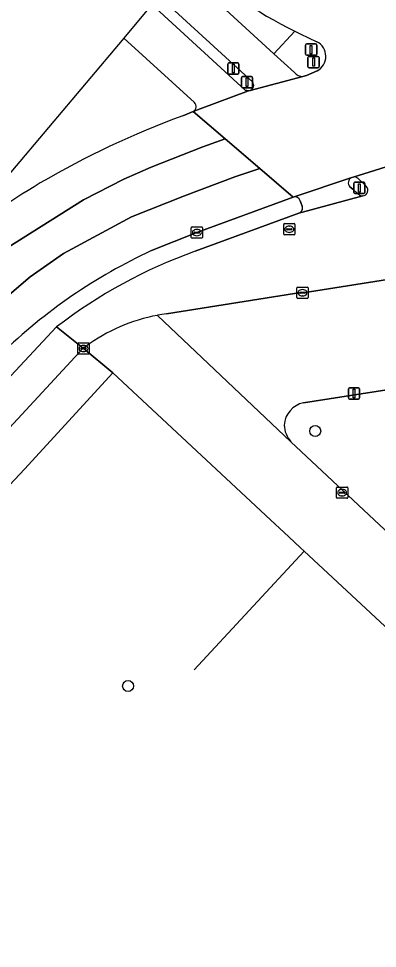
# Model space of a CAD drawing. Extents: x 159217 to 160349, y 381246 to 382172.
# Drawn here: x 160054.9 to 160086.9, y 382046 to 382128.8 of the extents above; entities that cross this region are included whole.
import ezdxf

# ---------------------------------------------------------------- set-up
doc = ezdxf.new("R2010")
doc.units = 0
for name, color, linetype in [('IMGEO_Berm_groen', 7, 'Continuous'), ('IMGEO_Boom', 7, 'Continuous'), ('IMGEO_Drukknoppaal', 7, 'Continuous'), ('IMGEO_Erf', 7, 'Continuous'), ('IMGEO_Fietspad_gesloten', 7, 'Continuous'), ('IMGEO_Hek', 7, 'Continuous'), ('IMGEO_Kolk', 7, 'Continuous'), ('IMGEO_Lichtmast', 7, 'Continuous'), ('IMGEO_Rijbaan_regionaal_gesloten', 7, 'Continuous'), ('IMGEO_Rioolput', 7, 'Continuous'), ('IMGEO_Verkeerseiland_gesloten', 7, 'Continuous'), ('IMGEO_Verkeerseiland_groen', 7, 'Continuous'), ('IMGEO_Verkeersregelinstallatiepaal', 7, 'Continuous'), ('IMGEO_Voetpad_gesloten', 7, 'Continuous'), ('IMGEO_Voetpad_open', 7, 'Continuous')]:
    doc.layers.add(name, color=color, linetype=linetype)

msp = doc.modelspace()

# ---------------------------------------------------------------- linework, layer by layer
at = {"layer": 'IMGEO_Berm_groen'}
for points in [[(160070.565, 382121.315), (160064.266, 382127.065), (160050.817, 382111.147), (160048.445, 382108.34)], [(160069.532, 382120.139), (160070.461, 382120.535)], [(160079.37, 382112.901), (160070.79, 382109.749), (160066.74, 382108.139)], [(160080.173, 382112.105), (160080.004, 382112.584)], [(160070.622, 382108.081), (160079.861, 382111.482)], [(160041.176, 382083.037), (160058.284, 382101.346)]]:
    msp.add_lwpolyline(points, dxfattribs=at)
for centre, radius, start, end in [((160070.254, 382120.96), 0.472, 296.02788, 48.78283), ((160096.41, 382046.522), 78.371, 110.05768, 120.33414), ((160097.947, 382046.01), 79.596, 121.10301, 128.45674), ((160079.516, 382112.401), 0.521, 20.58197, 106.28793), ((160079.737, 382111.934), 0.468, 285.31635, 21.48), ((160087.079, 382064.127), 48.484, 114.80287, 134.11512), ((160085.891, 382065.441), 45.291, 109.7018, 127.55621)]:
    msp.add_arc(centre, radius, start, end, dxfattribs=at)
at = {"layer": 'IMGEO_Boom'}
for centre in [(160081.332, 382092.083), (160064.656, 382069.384)]:
    msp.add_circle(centre, 0.489, dxfattribs=at)
at = {"layer": 'IMGEO_Drukknoppaal'}
for p, q in [((160073.645, 382124.852), (160074.435, 382124.852)), ((160074.435, 382124.852), (160073.645, 382124.852)), ((160073.545, 382123.952), (160073.545, 382124.752)), ((160073.545, 382124.752), (160073.545, 382123.952)), ((160074.535, 382124.752), (160074.535, 382123.952)), ((160074.535, 382123.952), (160074.535, 382124.752)), ((160074.435, 382123.852), (160073.645, 382123.852)), ((160073.645, 382123.852), (160074.435, 382123.852))]:
    msp.add_line(p, q, dxfattribs=at)
msp.add_lwpolyline([(160073.965, 382124.727), (160074.115, 382124.727), (160074.115, 382123.977), (160073.965, 382123.977), (160073.965, 382124.727)], dxfattribs=at)
for centre, start, end in [((160073.645, 382124.752), 90, 180), ((160073.645, 382124.752), 90, 180), ((160074.435, 382124.752), 0, 90), ((160074.435, 382124.752), 360, 90), ((160073.645, 382123.952), 180, 270), ((160073.645, 382123.952), 180, 270), ((160074.435, 382123.952), 270, 0), ((160074.435, 382123.952), 270, 0)]:
    msp.add_arc(centre, 0.1, start, end, dxfattribs=at)
at = {"layer": 'IMGEO_Erf'}
msp.add_lwpolyline([(160086.967, 381988.057), (160094.343, 381999.973), (160096.737, 382004.094), (160099.115, 382008.137), (160109.853, 382026.297), (160112.25, 382030.329), (160120.44, 382044.226), (160110.372, 382053.519), (160109.131, 382054.649), (160080.339, 382081.401), (160080.036, 382081.682), (160078.985, 382082.653), (160077.343, 382084.17), (160063.301, 382097.262), (160055.435, 382088.686), (160053.206, 382086.345), (160037.081, 382068.942), (160033.976, 382065.592), (159923.424, 381946.282), (159883.094, 381902.756), (159886.177, 381893.973), (159887.833, 381889.831), (159941.192, 381854.075)], dxfattribs=at)
at = {"layer": 'IMGEO_Fietspad_gesloten'}
for points in [[(160069.436, 382133.184), (160067.427, 382130.807), (160075.762, 382123.151)], [(160079.489, 382123.998), (160077.662, 382125.668), (160069.436, 382133.184)], [(160075.542, 382122.395), (160080.246, 382123.651)], [(160089.097, 382116.051), (160084.71, 382114.692)], [(160085.15, 382114.566), (160085.874, 382113.869)], [(160085.57, 382113.017), (160079.861, 382111.482), (160070.622, 382108.081)], [(160068.082, 382102.51), (160079.485, 382104.335), (160080.813, 382104.484), (160097.547, 382107.103), (160106.708, 382108.608)], [(160042.737, 382080.148), (160060.665, 382099.462), (160058.284, 382101.346), (160041.176, 382083.037)], [(160058.284, 382101.346), (160060.665, 382099.462), (160060.893, 382099.606)]]:
    msp.add_lwpolyline(points, dxfattribs=at)
for centre, radius, start, end in [((160080.185, 382124.518), 0.869, 216.7391, 274.00856), ((160075.348, 382122.861), 0.505, 292.57945, 34.97), ((160084.802, 382114.181), 0.519, 47.86509, 100.17534), ((160085.529, 382113.512), 0.497, 274.77682, 45.94962), ((160085.891, 382065.441), 45.291, 109.7018, 127.55621), ((160070.2, 382086.595), 16.056, 97.5802, 100.4893), ((160070.103, 382087.155), 15.487, 100.51285, 126.48954)]:
    msp.add_arc(centre, radius, start, end, dxfattribs=at)
at = {"layer": 'IMGEO_Hek'}
msp.add_lwpolyline([(160070.556, 382070.834), (160080.339, 382081.401)], dxfattribs=at)
at = {"layer": 'IMGEO_Kolk'}
for p, q in [((160070.289, 382109.323), (160070.289, 382110.175)), ((160070.364, 382110.249), (160071.216, 382110.249)), ((160070.777, 382110.029), (160070.802, 382110.029)), ((160071.29, 382110.175), (160071.29, 382109.323)), ((160071.216, 382109.249), (160070.364, 382109.249)), ((160070.548, 382109.743), (160070.548, 382109.755)), ((160070.986, 382109.706), (160070.588, 382109.706)), ((160070.591, 382109.792), (160070.989, 382109.792)), ((160070.8, 382109.469), (160070.775, 382109.469)), ((160071.032, 382109.755), (160071.032, 382109.743)), ((160079.7, 382103.967), (160079.7, 382104.819)), ((160079.775, 382104.893), (160080.627, 382104.893)), ((160079.959, 382104.387), (160079.959, 382104.399)), ((160080.397, 382104.35), (160079.999, 382104.35)), ((160080.002, 382104.436), (160080.4, 382104.436)), ((160080.188, 382104.673), (160080.213, 382104.673)), ((160080.443, 382104.399), (160080.443, 382104.387)), ((160080.701, 382104.819), (160080.701, 382103.967)), ((160080.627, 382103.893), (160079.775, 382103.893)), ((160080.211, 382104.113), (160080.186, 382104.113)), ((160060.192, 382099.005), (160060.192, 382099.857)), ((160060.267, 382099.931), (160061.119, 382099.931)), ((160060.451, 382099.425), (160060.451, 382099.437)), ((160060.889, 382099.388), (160060.491, 382099.388)), ((160060.494, 382099.474), (160060.892, 382099.474)), ((160060.68, 382099.711), (160060.705, 382099.711)), ((160060.935, 382099.437), (160060.935, 382099.425)), ((160061.193, 382099.857), (160061.193, 382099.005)), ((160061.119, 382098.931), (160060.267, 382098.931)), ((160060.703, 382099.151), (160060.678, 382099.151)), ((160083.231, 382086.17), (160083.231, 382087.022)), ((160083.306, 382087.096), (160084.158, 382087.096)), ((160083.719, 382086.876), (160083.744, 382086.876)), ((160084.232, 382087.022), (160084.232, 382086.17)), ((160084.158, 382086.096), (160083.306, 382086.096)), ((160083.49, 382086.59), (160083.49, 382086.602)), ((160083.928, 382086.553), (160083.53, 382086.553)), ((160083.533, 382086.639), (160083.931, 382086.639)), ((160083.742, 382086.316), (160083.717, 382086.316)), ((160083.974, 382086.602), (160083.974, 382086.59))]:
    msp.add_line(p, q, dxfattribs=at)
for points in [[(160070.289, 382109.323), (160070.289, 382110.175)], [(160070.364, 382110.249), (160071.216, 382110.249)], [(160071.29, 382110.175), (160071.29, 382109.323)], [(160071.216, 382109.249), (160070.364, 382109.249)], [(160079.7, 382103.967), (160079.7, 382104.819)], [(160079.775, 382104.893), (160080.627, 382104.893)], [(160080.701, 382104.819), (160080.701, 382103.967)], [(160080.627, 382103.893), (160079.775, 382103.893)], [(160060.192, 382099.005), (160060.192, 382099.857)], [(160060.267, 382099.931), (160061.119, 382099.931)], [(160061.193, 382099.857), (160061.193, 382099.005)], [(160061.119, 382098.931), (160060.267, 382098.931)], [(160083.231, 382086.17), (160083.231, 382087.022)], [(160083.306, 382087.096), (160084.158, 382087.096)], [(160084.232, 382087.022), (160084.232, 382086.17)], [(160084.158, 382086.096), (160083.306, 382086.096)]]:
    msp.add_lwpolyline(points, dxfattribs=at)
for centre, radius, start, end in [((160070.366, 382110.173), 0.0765, 91.55205, 178.44795), ((160070.366, 382110.173), 0.0765, 91.55205, 178.44795), ((160071.214, 382110.173), 0.0765, 1.55205, 88.44795), ((160071.214, 382110.173), 0.0765, 1.55205, 88.44795), ((160070.366, 382109.325), 0.0765, 181.55205, 268.44795), ((160070.366, 382109.325), 0.0765, 181.55205, 268.44795), ((160070.588, 382109.752), 0.0403, 85.87752, 175.75265), ((160070.585, 382109.742), 0.0366, 178.93798, 274.71019), ((160070.989, 382109.749), 0.043, 264.86636, 352.45326), ((160070.993, 382109.754), 0.0386, 1.73085, 96.63898), ((160071.214, 382109.325), 0.0765, 271.55205, 358.44795), ((160071.214, 382109.325), 0.0765, 271.55205, 358.44795), ((160079.777, 382104.817), 0.0765, 91.55205, 178.44795), ((160079.777, 382104.817), 0.0765, 91.55205, 178.44795), ((160079.999, 382104.396), 0.0403, 85.87752, 175.75265), ((160079.996, 382104.386), 0.0366, 178.93798, 274.71019), ((160080.4, 382104.393), 0.043, 264.86636, 352.45326), ((160080.404, 382104.398), 0.0386, 1.73085, 96.63898), ((160080.625, 382104.817), 0.0765, 1.55205, 88.44795), ((160080.625, 382104.817), 0.0765, 1.55205, 88.44795), ((160079.777, 382103.969), 0.0765, 181.55205, 268.44795), ((160079.777, 382103.969), 0.0765, 181.55205, 268.44795), ((160080.625, 382103.969), 0.0765, 271.55205, 358.44795), ((160080.625, 382103.969), 0.0765, 271.55205, 358.44795), ((160060.269, 382099.855), 0.0765, 91.55205, 178.44795), ((160060.269, 382099.855), 0.0765, 91.55205, 178.44795), ((160060.491, 382099.434), 0.0403, 85.87752, 175.75265), ((160060.488, 382099.424), 0.0366, 178.93798, 274.71019), ((160060.892, 382099.431), 0.043, 264.86636, 352.45326), ((160060.896, 382099.436), 0.0386, 1.73085, 96.63898), ((160061.117, 382099.855), 0.0765, 1.55205, 88.44795), ((160061.117, 382099.855), 0.0765, 1.55205, 88.44795), ((160060.269, 382099.007), 0.0765, 181.55205, 268.44795), ((160060.269, 382099.007), 0.0765, 181.55205, 268.44795), ((160061.117, 382099.007), 0.0765, 271.55205, 358.44795), ((160061.117, 382099.007), 0.0765, 271.55205, 358.44795), ((160083.308, 382087.02), 0.0765, 91.55205, 178.44795), ((160083.308, 382087.02), 0.0765, 91.55205, 178.44795), ((160084.156, 382087.02), 0.0765, 1.55205, 88.44795), ((160084.156, 382087.02), 0.0765, 1.55205, 88.44795), ((160083.308, 382086.172), 0.0765, 181.55205, 268.44795), ((160083.308, 382086.172), 0.0765, 181.55205, 268.44795), ((160083.53, 382086.599), 0.0403, 85.87752, 175.75265), ((160083.527, 382086.589), 0.0366, 178.93798, 274.71019), ((160083.931, 382086.596), 0.043, 264.86636, 352.45326), ((160083.935, 382086.601), 0.0386, 1.73085, 96.63898), ((160084.156, 382086.172), 0.0765, 271.55205, 358.44795), ((160084.156, 382086.172), 0.0765, 271.55205, 358.44795)]:
    msp.add_arc(centre, radius, start, end, dxfattribs=at)
for centre, major_axis, ratio, start_param, end_param in [((160070.776, 382109.749), (-0.387, 0.002), 0.722429, 4.712389, 7.853982), ((160070.801, 382109.749), (-0.39, 0.002), 0.717154, 1.570796, 4.712389), ((160080.187, 382104.393), (-0.387, 0.002), 0.722429, 4.712389, 7.853982), ((160080.212, 382104.393), (-0.39, 0.002), 0.717154, 1.570796, 4.712389), ((160060.679, 382099.431), (-0.387, 0.002), 0.722429, 4.712389, 7.853982), ((160060.704, 382099.431), (-0.39, 0.002), 0.717154, 1.570796, 4.712389), ((160083.718, 382086.596), (-0.387, 0.002), 0.722429, 4.712389, 7.853982), ((160083.743, 382086.596), (-0.39, 0.002), 0.717154, 1.570796, 4.712389)]:
    msp.add_ellipse(centre, major_axis=major_axis, ratio=ratio, start_param=start_param, end_param=end_param, dxfattribs=at)
at = {"layer": 'IMGEO_Lichtmast'}
for p, q in [((160080.688, 382124.522), (160080.688, 382125.322)), ((160080.688, 382125.322), (160080.688, 382124.522)), ((160080.788, 382125.422), (160081.578, 382125.422)), ((160081.578, 382125.422), (160080.788, 382125.422)), ((160081.678, 382125.322), (160081.678, 382124.522)), ((160081.678, 382124.522), (160081.678, 382125.322)), ((160081.578, 382124.422), (160080.788, 382124.422)), ((160080.788, 382124.422), (160081.578, 382124.422)), ((160084.404, 382095.927), (160085.194, 382095.927)), ((160085.194, 382095.927), (160084.404, 382095.927)), ((160084.304, 382095.027), (160084.304, 382095.827)), ((160084.304, 382095.827), (160084.304, 382095.027)), ((160085.294, 382095.827), (160085.294, 382095.027)), ((160085.294, 382095.027), (160085.294, 382095.827)), ((160085.194, 382094.927), (160084.404, 382094.927)), ((160084.404, 382094.927), (160085.194, 382094.927))]:
    msp.add_line(p, q, dxfattribs=at)
for points in [[(160081.108, 382125.297), (160081.258, 382125.297), (160081.258, 382124.547), (160081.108, 382124.547), (160081.108, 382125.297)], [(160084.724, 382095.802), (160084.874, 382095.802), (160084.874, 382095.052), (160084.724, 382095.052), (160084.724, 382095.802)]]:
    msp.add_lwpolyline(points, dxfattribs=at)
for centre, start, end in [((160080.788, 382125.322), 90, 180), ((160080.788, 382125.322), 90, 180), ((160081.578, 382125.322), 0, 90), ((160081.578, 382125.322), 360, 90), ((160080.788, 382124.522), 180, 270), ((160080.788, 382124.522), 180, 270), ((160081.578, 382124.522), 270, 0), ((160081.578, 382124.522), 270, 0), ((160084.404, 382095.827), 90, 180), ((160084.404, 382095.827), 90, 180), ((160085.194, 382095.827), 0, 90), ((160085.194, 382095.827), 360, 90), ((160084.404, 382095.027), 180, 270), ((160084.404, 382095.027), 180, 270), ((160085.194, 382095.027), 270, 0), ((160085.194, 382095.027), 270, 0)]:
    msp.add_arc(centre, 0.1, start, end, dxfattribs=at)
at = {"layer": 'IMGEO_Rijbaan_regionaal_gesloten'}
for points in [[(160081.495, 382124.143), (160080.569, 382123.737), (160080.246, 382123.651), (160075.542, 382122.395), (160075.402, 382122.358), (160071.085, 382120.763), (160070.461, 382120.535), (160073.297, 382118.105), (160076.396, 382115.45), (160079.37, 382112.901), (160084.587, 382114.654), (160084.71, 382114.692), (160089.097, 382116.051), (160089.729, 382116.243), (160096.734, 382118.273)], [(159873.9, 381915.731), (159874.745, 381914.947), (159885.463, 381927.149), (159896.686, 381939.831), (159901.476, 381945.231), (159912.72, 381957.722), (159926.438, 381972.6), (159953.155, 382001.55), (159972.237, 382022.246), (159986.384, 382037.608), (160022.311, 382076.536), (160036.596, 382092.047), (160042.055, 382097.856), (160047.812, 382103.453), (160050.825, 382106.009), (160053.948, 382108.432), (160060.685, 382112.66), (160064.272, 382114.5), (160066.702, 382115.586), (160071.312, 382117.395), (160073.297, 382118.105), (160070.461, 382120.535), (160069.532, 382120.139)], [(160050.121, 382100.857), (160055.942, 382105.812), (160058.899, 382107.889), (160064.948, 382111.153), (160069.683, 382113.033), (160074.179, 382114.721), (160076.396, 382115.45), (160073.297, 382118.105), (160071.312, 382117.395), (160066.702, 382115.586), (160064.272, 382114.5), (160060.685, 382112.66), (160053.948, 382108.432)], [(160066.74, 382108.139), (160070.79, 382109.749), (160079.37, 382112.901), (160076.396, 382115.45), (160074.179, 382114.721), (160069.683, 382113.033), (160064.948, 382111.153), (160058.899, 382107.889), (160055.942, 382105.812), (160050.121, 382100.857), (160044.764, 382095.516), (160039.266, 382089.577), (160031.125, 382080.791), (160013.993, 382062.251), (160012.692, 382060.07)]]:
    msp.add_lwpolyline(points, dxfattribs=at)
for centre, radius, start, end in [((160101.479, 382171.355), 48.894, 229.99034, 243.29398), ((160101.411, 382171.198), 48.723, 243.28316, 245.85766), ((160080.823, 382125.437), 1.458, 297.44514, 63.08497), ((160096.41, 382046.522), 78.371, 110.05768, 120.33414), ((160097.947, 382046.01), 79.596, 121.10301, 128.45674), ((160087.079, 382064.127), 48.484, 114.80287, 134.11512)]:
    msp.add_arc(centre, radius, start, end, dxfattribs=at)
at = {"layer": 'IMGEO_Rioolput'}
for p, q in [((160078.527, 382109.618), (160078.527, 382110.47)), ((160078.602, 382110.544), (160079.454, 382110.544)), ((160078.786, 382110.038), (160078.786, 382110.05)), ((160079.224, 382110.001), (160078.826, 382110.001)), ((160078.829, 382110.087), (160079.227, 382110.087)), ((160079.015, 382110.324), (160079.04, 382110.324)), ((160079.27, 382110.05), (160079.27, 382110.038)), ((160079.528, 382110.47), (160079.528, 382109.618)), ((160079.454, 382109.544), (160078.602, 382109.544)), ((160079.038, 382109.764), (160079.013, 382109.764))]:
    msp.add_line(p, q, dxfattribs=at)
for points in [[(160078.527, 382109.618), (160078.527, 382110.47)], [(160078.602, 382110.544), (160079.454, 382110.544)], [(160079.528, 382110.47), (160079.528, 382109.618)], [(160079.454, 382109.544), (160078.602, 382109.544)]]:
    msp.add_lwpolyline(points, dxfattribs=at)
for centre, radius, start, end in [((160078.604, 382110.468), 0.0765, 91.55205, 178.44795), ((160078.604, 382110.468), 0.0765, 91.55205, 178.44795), ((160078.826, 382110.047), 0.0403, 85.87752, 175.75265), ((160078.823, 382110.037), 0.0366, 178.93798, 274.71019), ((160079.227, 382110.044), 0.043, 264.86636, 352.45326), ((160079.231, 382110.049), 0.0386, 1.73085, 96.63898), ((160079.452, 382110.468), 0.0765, 1.55205, 88.44795), ((160079.452, 382110.468), 0.0765, 1.55205, 88.44795), ((160078.604, 382109.62), 0.0765, 181.55205, 268.44795), ((160078.604, 382109.62), 0.0765, 181.55205, 268.44795), ((160079.452, 382109.62), 0.0765, 271.55205, 358.44795), ((160079.452, 382109.62), 0.0765, 271.55205, 358.44795)]:
    msp.add_arc(centre, radius, start, end, dxfattribs=at)
for centre, major_axis, ratio, start_param, end_param in [((160079.014, 382110.044), (-0.387, 0.002), 0.722429, 4.712389, 7.853982), ((160079.039, 382110.044), (-0.39, 0.002), 0.717154, 1.570796, 4.712389)]:
    msp.add_ellipse(centre, major_axis=major_axis, ratio=ratio, start_param=start_param, end_param=end_param, dxfattribs=at)
at = {"layer": 'IMGEO_Verkeerseiland_gesloten'}
for points in [[(160070.045, 382133.905), (160069.436, 382133.184), (160077.662, 382125.668), (160079.506, 382127.677)], [(160067.427, 382130.807), (160066.787, 382130.049), (160075.093, 382122.422), (160075.402, 382122.358), (160075.542, 382122.395)], [(160075.762, 382123.151), (160067.427, 382130.807)], [(160084.71, 382114.692), (160084.587, 382114.654)], [(160085.874, 382113.869), (160085.15, 382114.566)], [(160084.434, 382113.809), (160084.675, 382113.599), (160085.079, 382113.247), (160085.184, 382113.154)]]:
    msp.add_lwpolyline(points, dxfattribs=at)
for centre, radius, start, end in [((160101.479, 382171.355), 48.894, 229.99034, 243.29398), ((160075.348, 382122.861), 0.505, 292.57945, 34.97), ((160084.803, 382114.179), 0.522, 114.38972, 225.08414), ((160084.802, 382114.181), 0.519, 47.86509, 100.17534), ((160085.529, 382113.512), 0.497, 274.77682, 45.94962), ((160085.529, 382113.513), 0.497, 226.14004, 274.77815)]:
    msp.add_arc(centre, radius, start, end, dxfattribs=at)
at = {"layer": 'IMGEO_Verkeerseiland_groen'}
for points in [[(160079.506, 382127.677), (160077.662, 382125.668), (160079.489, 382123.998)], [(160080.246, 382123.651), (160080.569, 382123.737), (160081.495, 382124.143)]]:
    msp.add_lwpolyline(points, dxfattribs=at)
for centre, radius, start, end in [((160101.411, 382171.198), 48.723, 243.28316, 245.85766), ((160080.823, 382125.437), 1.458, 297.44514, 63.08497), ((160080.185, 382124.518), 0.869, 216.7391, 274.00856)]:
    msp.add_arc(centre, radius, start, end, dxfattribs=at)
at = {"layer": 'IMGEO_Verkeersregelinstallatiepaal'}
for p, q in [((160080.577, 382126.541), (160081.367, 382126.541)), ((160081.367, 382126.541), (160080.577, 382126.541)), ((160080.477, 382125.641), (160080.477, 382126.441)), ((160080.477, 382126.441), (160080.477, 382125.641)), ((160081.467, 382126.441), (160081.467, 382125.641)), ((160081.467, 382125.641), (160081.467, 382126.441)), ((160081.367, 382125.541), (160080.577, 382125.541)), ((160080.577, 382125.541), (160081.367, 382125.541)), ((160074.762, 382122.735), (160074.762, 382123.535)), ((160074.762, 382123.535), (160074.762, 382122.735)), ((160074.862, 382123.635), (160075.652, 382123.635)), ((160075.652, 382123.635), (160074.862, 382123.635)), ((160075.752, 382123.535), (160075.752, 382122.735)), ((160075.752, 382122.735), (160075.752, 382123.535)), ((160075.652, 382122.635), (160074.862, 382122.635)), ((160074.862, 382122.635), (160075.652, 382122.635)), ((160084.776, 382113.324), (160084.776, 382114.124)), ((160084.776, 382114.124), (160084.776, 382113.324)), ((160084.876, 382114.224), (160085.666, 382114.224)), ((160085.666, 382114.224), (160084.876, 382114.224)), ((160085.766, 382114.124), (160085.766, 382113.324)), ((160085.766, 382113.324), (160085.766, 382114.124)), ((160085.666, 382113.224), (160084.876, 382113.224)), ((160084.876, 382113.224), (160085.666, 382113.224))]:
    msp.add_line(p, q, dxfattribs=at)
for points in [[(160080.897, 382126.416), (160081.047, 382126.416), (160081.047, 382125.666), (160080.897, 382125.666), (160080.897, 382126.416)], [(160075.182, 382123.51), (160075.332, 382123.51), (160075.332, 382122.76), (160075.182, 382122.76), (160075.182, 382123.51)], [(160085.196, 382114.099), (160085.346, 382114.099), (160085.346, 382113.349), (160085.196, 382113.349), (160085.196, 382114.099)]]:
    msp.add_lwpolyline(points, dxfattribs=at)
for centre, start, end in [((160080.577, 382126.441), 90, 180), ((160080.577, 382126.441), 90, 180), ((160081.367, 382126.441), 0, 90), ((160081.367, 382126.441), 360, 90), ((160080.577, 382125.641), 180, 270), ((160080.577, 382125.641), 180, 270), ((160081.367, 382125.641), 270, 0), ((160081.367, 382125.641), 270, 0), ((160074.862, 382123.535), 90, 180), ((160074.862, 382123.535), 90, 180), ((160075.652, 382123.535), 0, 90), ((160075.652, 382123.535), 360, 90), ((160074.862, 382122.735), 180, 270), ((160074.862, 382122.735), 180, 270), ((160075.652, 382122.735), 270, 0), ((160075.652, 382122.735), 270, 0), ((160084.876, 382114.124), 90, 180), ((160084.876, 382114.124), 90, 180), ((160085.666, 382114.124), 0, 90), ((160085.666, 382114.124), 360, 90), ((160084.876, 382113.324), 180, 270), ((160084.876, 382113.324), 180, 270), ((160085.666, 382113.324), 270, 0), ((160085.666, 382113.324), 270, 0)]:
    msp.add_arc(centre, 0.1, start, end, dxfattribs=at)
at = {"layer": 'IMGEO_Voetpad_gesloten'}
for points in [[(160066.787, 382130.049), (160064.266, 382127.065), (160070.565, 382121.315)], [(160070.461, 382120.535), (160071.085, 382120.763), (160075.402, 382122.358), (160075.093, 382122.422), (160066.787, 382130.049)]]:
    msp.add_lwpolyline(points, dxfattribs=at)
msp.add_arc((160070.254, 382120.96), 0.472, 296.02788, 48.78283, dxfattribs=at)
at = {"layer": 'IMGEO_Voetpad_open'}
for points in [[(160084.587, 382114.654), (160079.37, 382112.901)], [(160085.184, 382113.154), (160085.079, 382113.247), (160084.675, 382113.599), (160084.434, 382113.809)], [(160079.861, 382111.482), (160085.57, 382113.017)], [(160080.004, 382112.584), (160080.173, 382112.105)], [(160106.708, 382108.608), (160097.547, 382107.103), (160080.813, 382104.484), (160079.485, 382104.335), (160068.082, 382102.51)], [(160067.277, 382102.382), (160079.164, 382091.132)], [(160079.164, 382091.132), (160067.277, 382102.382)], [(160033.976, 382065.592), (160037.081, 382068.942), (160053.206, 382086.345), (160055.435, 382088.686), (160063.301, 382097.262), (160060.665, 382099.462), (160042.737, 382080.148)], [(160060.893, 382099.606), (160060.665, 382099.462), (160063.301, 382097.262), (160077.343, 382084.17), (160078.985, 382082.653), (160080.036, 382081.682), (160080.339, 382081.401), (160109.131, 382054.649), (160110.372, 382053.519), (160120.44, 382044.226)], [(160080.289, 382094.603), (160102.579, 382098.054), (160110.456, 382098.907), (160112.214, 382099.182)], [(160102.579, 382098.054), (160080.289, 382094.603)], [(160079.164, 382091.132), (160107.443, 382064.679)], [(160107.443, 382064.679), (160079.164, 382091.132)]]:
    msp.add_lwpolyline(points, dxfattribs=at)
for centre, radius, start, end in [((160084.803, 382114.179), 0.522, 114.38972, 225.08414), ((160079.516, 382112.401), 0.521, 20.58197, 106.28793), ((160085.529, 382113.513), 0.497, 226.14004, 274.77815), ((160079.737, 382111.934), 0.468, 285.31635, 21.48), ((160070.2, 382086.595), 16.056, 97.5802, 100.4893), ((160070.103, 382087.155), 15.487, 100.51285, 126.48954), ((160080.76, 382092.455), 2.199, 102.37294, 175.91453), ((160080.76, 382092.455), 2.199, 102.37294, 175.91453), ((160080.983, 382092.726), 2.419, 182.70884, 221.22733), ((160080.983, 382092.726), 2.419, 182.70884, 221.22733)]:
    msp.add_arc(centre, radius, start, end, dxfattribs=at)

doc.saveas('drawing.dxf')
